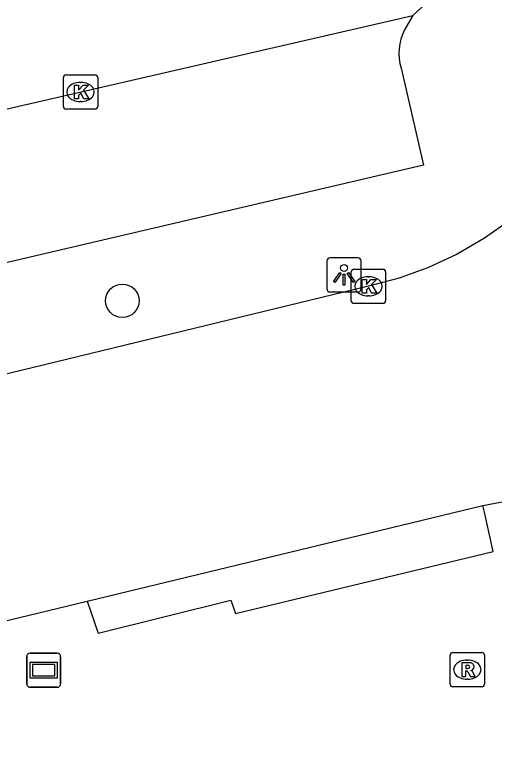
# Model space of a CAD drawing. Extents: x 158038 to 159242, y 380133 to 381214.
# Drawn here: x 158585.37 to 158599.35, y 381070.58 to 381092.16 of the extents above; entities that cross this region are included whole.
import ezdxf

# ---------------------------------------------------------------- set-up
doc = ezdxf.new("R2010")
doc.units = 0
for name, color, linetype in [('IMGEO_Boom', 7, 'Continuous'), ('IMGEO_Kolk', 7, 'Continuous'), ('IMGEO_Lichtpunt', 7, 'Continuous'), ('IMGEO_Reclamebord', 7, 'Continuous'), ('IMGEO_Rijbaan_lokaal_open', 7, 'Continuous'), ('IMGEO_Rioolput', 7, 'Continuous'), ('IMGEO_Voetpad_open', 7, 'Continuous')]:
    doc.layers.add(name, color=color, linetype=linetype)

msp = doc.modelspace()

# ---------------------------------------------------------------- linework, layer by layer
at = {"layer": 'IMGEO_Boom'}
msp.add_circle((158588.506, 381083.814), 0.489, dxfattribs=at)
at = {"layer": 'IMGEO_Kolk'}
for p, q in [((158586.787, 381089.482), (158586.787, 381090.334)), ((158586.862, 381090.408), (158587.714, 381090.408)), ((158587.788, 381090.334), (158587.788, 381089.482)), ((158587.275, 381090.188), (158587.3, 381090.188)), ((158587.298, 381089.628), (158587.273, 381089.628)), ((158587.714, 381089.408), (158586.862, 381089.408)), ((158595.185, 381083.811), (158595.185, 381084.663)), ((158595.26, 381084.737), (158596.112, 381084.737)), ((158596.186, 381084.663), (158596.186, 381083.811)), ((158595.673, 381084.517), (158595.698, 381084.517)), ((158595.696, 381083.957), (158595.671, 381083.957)), ((158596.112, 381083.737), (158595.26, 381083.737))]:
    msp.add_line(p, q, dxfattribs=at)
for points in [[(158586.787, 381089.482), (158586.787, 381090.334)], [(158586.862, 381090.408), (158587.714, 381090.408)], [(158587.788, 381090.334), (158587.788, 381089.482)], [(158587.108, 381090.108), (158587.231, 381090.108), (158587.231, 381089.957), (158587.361, 381090.108), (158587.525, 381090.108), (158587.379, 381089.957), (158587.532, 381089.708), (158587.38, 381089.708), (158587.295, 381089.872), (158587.231, 381089.805), (158587.231, 381089.708), (158587.108, 381089.708), (158587.108, 381090.108)], [(158587.714, 381089.408), (158586.862, 381089.408)], [(158595.185, 381083.811), (158595.185, 381084.663)], [(158595.26, 381084.737), (158596.112, 381084.737)], [(158596.186, 381084.663), (158596.186, 381083.811)], [(158595.506, 381084.437), (158595.629, 381084.437), (158595.629, 381084.286), (158595.759, 381084.437), (158595.923, 381084.437), (158595.777, 381084.286), (158595.93, 381084.037), (158595.778, 381084.037), (158595.693, 381084.201), (158595.629, 381084.134), (158595.629, 381084.037), (158595.506, 381084.037), (158595.506, 381084.437)], [(158596.112, 381083.737), (158595.26, 381083.737)]]:
    msp.add_lwpolyline(points, dxfattribs=at)
for centre, start, end in [((158586.864, 381090.332), 91.552, 178.448), ((158586.864, 381090.332), 91.552, 178.448), ((158587.712, 381090.332), 1.552, 88.448), ((158587.712, 381090.332), 1.552, 88.448), ((158586.864, 381089.484), 181.552, 268.448), ((158586.864, 381089.484), 181.552, 268.448), ((158587.712, 381089.484), 271.552, 358.448), ((158587.712, 381089.484), 271.552, 358.448), ((158595.262, 381084.661), 91.552, 178.448), ((158595.262, 381084.661), 91.552, 178.448), ((158596.11, 381084.661), 1.552, 88.448), ((158596.11, 381084.661), 1.552, 88.448), ((158595.262, 381083.813), 181.552, 268.448), ((158595.262, 381083.813), 181.552, 268.448), ((158596.11, 381083.813), 271.552, 358.448), ((158596.11, 381083.813), 271.552, 358.448)]:
    msp.add_arc(centre, 0.0765, start, end, dxfattribs=at)
for centre, major_axis, ratio, start_param, end_param in [((158587.274, 381089.908), (-0.387, 0.002), 0.722429, 4.712389, 7.853982), ((158587.299, 381089.908), (-0.39, 0.002), 0.717154, 1.570796, 4.712389), ((158595.672, 381084.237), (-0.387, 0.002), 0.722429, 4.712389, 7.853982), ((158595.697, 381084.237), (-0.39, 0.002), 0.717154, 1.570796, 4.712389)]:
    msp.add_ellipse(centre, major_axis=major_axis, ratio=ratio, start_param=start_param, end_param=end_param, dxfattribs=at)
at = {"layer": 'IMGEO_Lichtpunt'}
for p, q in [((158595.377, 381085.068), (158594.569, 381085.068)), ((158595.377, 381085.068), (158594.569, 381085.068)), ((158594.475, 381084.973), (158594.475, 381084.166)), ((158594.475, 381084.973), (158594.475, 381084.166)), ((158595.471, 381084.166), (158595.471, 381084.973)), ((158595.471, 381084.166), (158595.471, 381084.973)), ((158594.569, 381084.072), (158595.377, 381084.072)), ((158594.569, 381084.072), (158595.377, 381084.072))]:
    msp.add_line(p, q, dxfattribs=at)
for points in [[(158594.849, 381084.637), (158594.888, 381084.609), (158594.7, 381084.347), (158594.662, 381084.374), (158594.849, 381084.637)], [(158595.061, 381084.609), (158595.099, 381084.636), (158595.286, 381084.374), (158595.247, 381084.346), (158595.061, 381084.609)], [(158594.951, 381084.589), (158594.998, 381084.589), (158594.998, 381084.267), (158594.951, 381084.267), (158594.951, 381084.589)]]:
    msp.add_lwpolyline(points, dxfattribs=at)
msp.add_circle((158594.974, 381084.771), 0.0994, dxfattribs=at)
for centre, start, end in [((158594.569, 381084.973), 90, 180), ((158594.569, 381084.973), 90, 180), ((158595.377, 381084.973), 0, 90), ((158595.377, 381084.973), 0, 90), ((158594.569, 381084.166), 180, 270), ((158594.569, 381084.166), 180, 270), ((158595.377, 381084.166), 270, 0), ((158595.377, 381084.166), 270, 360)]:
    msp.add_arc(centre, 0.0946, start, end, dxfattribs=at)
at = {"layer": 'IMGEO_Reclamebord'}
for p, q in [((158585.718, 381072.632), (158585.718, 381073.432)), ((158585.718, 381073.432), (158585.718, 381072.632)), ((158585.818, 381073.532), (158586.608, 381073.532)), ((158586.608, 381073.532), (158585.818, 381073.532)), ((158586.708, 381073.432), (158586.708, 381072.632)), ((158586.708, 381072.632), (158586.708, 381073.432)), ((158586.608, 381072.532), (158585.818, 381072.532)), ((158585.818, 381072.532), (158586.608, 381072.532))]:
    msp.add_line(p, q, dxfattribs=at)
for points in [[(158585.819, 381073.264), (158586.607, 381073.264), (158586.607, 381072.8), (158585.819, 381072.8), (158585.819, 381073.264)], [(158585.884, 381073.199), (158585.884, 381072.865), (158586.542, 381072.865), (158586.542, 381073.199), (158585.884, 381073.199)]]:
    msp.add_lwpolyline(points, dxfattribs=at)
for centre, start, end in [((158585.818, 381073.432), 90, 180), ((158585.818, 381073.432), 90, 180), ((158586.608, 381073.432), 0, 90), ((158586.608, 381073.432), 360, 90), ((158585.818, 381072.632), 180, 270), ((158585.818, 381072.632), 180, 270), ((158586.608, 381072.632), 270, 0), ((158586.608, 381072.632), 270, 0)]:
    msp.add_arc(centre, 0.1, start, end, dxfattribs=at)
at = {"layer": 'IMGEO_Rijbaan_lokaal_open'}
for points in [[(158607.211, 381115.249), (158606.064, 381108.035), (158604.343, 381097.209), (158603.508, 381092.054), (158603.485, 381091.892), (158603.352, 381091.233), (158603.161, 381090.589), (158602.914, 381089.964), (158602.611, 381089.364), (158602.256, 381088.793), (158601.852, 381088.256), (158601.49, 381087.822), (158599.942, 381086.266), (158599.82, 381086.17), (158599.069, 381085.638), (158598.274, 381085.175), (158597.44, 381084.785), (158596.576, 381084.471), (158595.686, 381084.236), (158579.816, 381080.39), (158577.538, 381079.869)], [(158599.023, 381077.837), (158600.097, 381078.045), (158602.098, 381078.689), (158603.392, 381079.359), (158604.131, 381079.925), (158605.012, 381080.604), (158605.331, 381080.883), (158606.314, 381081.839), (158607.207, 381082.878), (158608.004, 381083.994), (158608.698, 381085.176), (158609.045, 381085.876), (158609.942, 381088.927), (158610.506, 381091.686), (158611.001, 381094.812)], [(158597.35, 381092.479), (158596.978, 381092.138)], [(158575.68, 381087.24), (158596.978, 381092.138)], [(158587.479, 381075.049), (158589.21, 381075.467), (158599.023, 381077.837)], [(158568.864, 381070.58), (158580.428, 381073.343), (158587.479, 381075.049)]]:
    msp.add_lwpolyline(points, dxfattribs=at)
at = {"layer": 'IMGEO_Rioolput'}
for p, q in [((158598.068, 381072.622), (158598.068, 381073.474)), ((158598.143, 381073.548), (158598.995, 381073.548)), ((158599.069, 381073.474), (158599.069, 381072.622)), ((158598.556, 381073.328), (158598.581, 381073.328)), ((158598.579, 381072.768), (158598.554, 381072.768)), ((158598.995, 381072.548), (158598.143, 381072.548))]:
    msp.add_line(p, q, dxfattribs=at)
for points in [[(158598.068, 381072.622), (158598.068, 381073.474)], [(158598.143, 381073.548), (158598.995, 381073.548)], [(158599.069, 381073.474), (158599.069, 381072.622)], [(158598.657, 381073.246), (158598.405, 381073.248), (158598.405, 381072.848)], [(158598.405, 381072.848), (158598.529, 381072.848), (158598.529, 381073.01), (158598.54, 381073.01)], [(158598.583, 381073.167), (158598.529, 381073.167), (158598.529, 381073.086)], [(158598.529, 381073.086), (158598.581, 381073.086)], [(158598.587, 381072.981), (158598.658, 381072.848), (158598.798, 381072.848), (158598.733, 381072.974)], [(158598.995, 381072.548), (158598.143, 381072.548)]]:
    msp.add_lwpolyline(points, dxfattribs=at)
for centre, radius, start, end in [((158598.145, 381073.472), 0.0765, 91.552, 178.448), ((158598.145, 381073.472), 0.0765, 91.552, 178.448), ((158598.993, 381073.472), 0.0765, 1.552, 88.448), ((158598.993, 381073.472), 0.0765, 1.552, 88.448), ((158598.656, 381073.136), 0.109, 350.3612, 89.416), ((158598.539, 381072.957), 0.0533, 26.0293, 88.6989), ((158598.565, 381073.275), 0.19, 274.7715, 282.9687), ((158598.589, 381073.071), 0.0964, 77.0061, 93.1865), ((158598.603, 381073.128), 0.0378, 276.6634, 79.6772), ((158598.654, 381073.136), 0.112, 277.5842, 350.9817), ((158598.638, 381072.921), 0.108, 29.5134, 73.7905), ((158598.145, 381072.624), 0.0765, 181.552, 268.448), ((158598.145, 381072.624), 0.0765, 181.552, 268.448), ((158598.993, 381072.624), 0.0765, 271.552, 358.448), ((158598.993, 381072.624), 0.0765, 271.552, 358.448)]:
    msp.add_arc(centre, radius, start, end, dxfattribs=at)
for centre, major_axis, ratio, start_param, end_param in [((158598.555, 381073.048), (-0.387, 0.002), 0.722429, 4.712389, 7.853982), ((158598.58, 381073.048), (-0.39, 0.002), 0.717154, 1.570796, 4.712389)]:
    msp.add_ellipse(centre, major_axis=major_axis, ratio=ratio, start_param=start_param, end_param=end_param, dxfattribs=at)
at = {"layer": 'IMGEO_Voetpad_open'}
for points in [[(158596.978, 381092.138), (158596.736, 381091.721)], [(158596.64, 381090.602), (158597.288, 381087.773), (158576.753, 381082.966)], [(158587.479, 381075.049), (158587.806, 381074.112), (158591.67, 381075.075), (158591.805, 381074.683), (158599.323, 381076.493), (158599.067, 381077.642), (158599.023, 381077.837)]]:
    msp.add_lwpolyline(points, dxfattribs=at)
msp.add_arc((158598.083, 381091.042), 1.509, 153.2418, 196.9513, dxfattribs=at)

doc.saveas('drawing.dxf')
